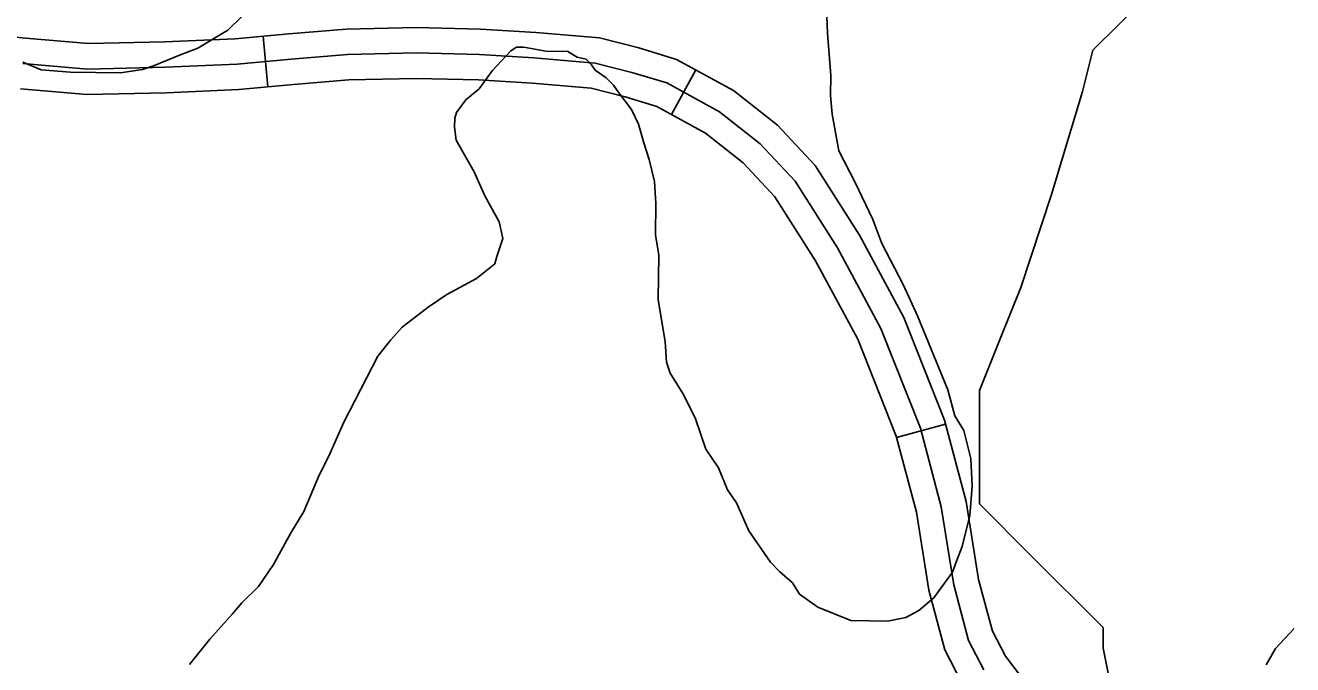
# Model space of a CAD drawing. Extents: x 3245246 to 3283090, y 806824 to 832173.
# Drawn here: x 3270682 to 3271429, y 827785 to 828162 of the extents above; entities that cross this region are included whole.
import ezdxf

# ---------------------------------------------------------------- set-up
doc = ezdxf.new("R2010")
doc.units = 0
for name, color, linetype in [('V-ROAD-CNTR', 7, 'Continuous'), ('V-SITE-VEGE', 7, 'Continuous'), ('V-TOPO-SHOR', 7, 'Continuous')]:
    doc.layers.add(name, color=color, linetype=linetype)

msp = doc.modelspace()

# ---------------------------------------------------------------- linework, layer by layer
at = {"layer": 'V-ROAD-CNTR'}
for p, q in [((3270821.66, 828155.41), (3270824.45, 828125.54)), ((3271076.83, 828135.5), (3271062.49, 828109.15)), ((3271224.01, 827926.63), (3271195.02, 827918.91))]:
    msp.add_line(p, q, dxfattribs=at)
for points in [[(3270641.8, 828158.29), (3270681.55, 828154.18), (3270718.72, 828150.98), (3270763.7, 828152.02), (3270805.29, 828153.88), (3270836.89, 828156.83), (3270870.57, 828159.57), (3270911.92, 828160.47), (3270949.84, 828159.59), (3270982.44, 828157.56), (3271020, 828154.36), (3271043.08, 828148.45), (3271065.4, 828141.72), (3271099.04, 828123.42), (3271124.98, 828102.92), (3271147.17, 828079.06), (3271173.23, 828038.16), (3271199.41, 827989.48), (3271223.35, 827929.09), (3271236.13, 827881.12), (3271243.43, 827835.17), (3271251.59, 827804.61), (3271259.22, 827789.9), (3271284.53, 827756.81)], [(3271246.51, 827781.83), (3271237.52, 827799.15), (3271228.74, 827832.05), (3271221.44, 827878.01), (3271209.09, 827924.38), (3271185.79, 827983.15), (3271160.28, 828030.56), (3271135.25, 828069.84), (3271114.77, 828091.86), (3271090.74, 828110.86), (3271059.58, 828127.81), (3271039.05, 828134), (3271017.49, 828139.52), (3270981.34, 828142.6), (3270949.2, 828144.6), (3270911.91, 828145.47), (3270871.34, 828144.58), (3270838.19, 828141.89), (3270806.32, 828138.91), (3270764.2, 828137.03), (3270718.25, 828135.97), (3270680.13, 828139.24)], [(3270678.72, 828124.31), (3270717.77, 828120.95), (3270764.71, 828122.04), (3270807.36, 828123.95), (3270839.5, 828126.94), (3270872.11, 828129.6), (3270911.9, 828130.46), (3270948.56, 828129.61), (3270980.24, 828127.64), (3271014.97, 828124.68), (3271035.02, 828119.55), (3271053.77, 828113.89), (3271082.45, 828098.29), (3271104.57, 828080.81), (3271123.34, 828060.63), (3271147.33, 828022.97), (3271172.17, 827976.81), (3271194.82, 827919.67), (3271206.74, 827874.89), (3271214.05, 827828.93), (3271223.45, 827793.7), (3271233.8, 827773.76)]]:
    msp.add_lwpolyline(points, dxfattribs=at)
at = {"layer": 'V-SITE-VEGE'}
for p, q in [((3270800.8, 828158.91), (3270817.29, 828174.95)), ((3271153.64, 828176.77), (3271154.45, 828157.23)), ((3270783.29, 828148.3), (3270800.8, 828158.91)), ((3271154.45, 828157.23), (3271156.27, 828132.25)), ((3270757.11, 828137.82), (3270772.38, 828144.12)), ((3270772.38, 828144.12), (3270783.29, 828148.3)), ((3270967.7, 828146.82), (3270956.69, 828135.04)), ((3270970.99, 828148.94), (3270967.7, 828146.82)), ((3270975.33, 828148.88), (3270970.99, 828148.94)), ((3270988.31, 828146.53), (3270975.33, 828148.88)), ((3271001.33, 828146.35), (3270988.31, 828146.53)), ((3271006.71, 828143.02), (3271001.33, 828146.35)), ((3271012.11, 828141.86), (3271006.71, 828143.02)), ((3271015.32, 828138.56), (3271012.11, 828141.86)), ((3270680.11, 828139.98), (3270690.9, 828135.49)), ((3270690.9, 828135.49), (3270708.23, 828134.16)), ((3270708.23, 828134.16), (3270737.52, 828133.75)), ((3270737.52, 828133.75), (3270750.57, 828135.74)), ((3270750.57, 828135.74), (3270757.11, 828137.82)), ((3270956.69, 828135.04), (3270948.95, 828124.29)), ((3271017.45, 828135.27), (3271015.32, 828138.56)), ((3271023.89, 828130.84), (3271017.45, 828135.27)), ((3271028.17, 828126.45), (3271023.89, 828130.84)), ((3271156.27, 828132.25), (3271156.1, 828120.32)), ((3270948.95, 828124.29), (3270941.26, 828117.89)), ((3271031.37, 828122.06), (3271028.17, 828126.45)), ((3271038.82, 828112.19), (3271031.37, 828122.06)), ((3271156.1, 828120.32), (3271157.04, 828109.46)), ((3270941.26, 828117.89), (3270935.73, 828110.38)), ((3271043.04, 828103.45), (3271038.82, 828112.19)), ((3270934.6, 828107.14), (3270934.53, 828101.71)), ((3270935.73, 828110.38), (3270934.6, 828107.14)), ((3271157.04, 828109.46), (3271161.08, 828087.71)), ((3270934.53, 828101.71), (3270935.51, 828094.1)), ((3271046.14, 828092.56), (3271043.04, 828103.45)), ((3270935.51, 828094.1), (3270946.09, 828075.51)), ((3271049.26, 828082.76), (3271046.14, 828092.56)), ((3271052.33, 828069.69), (3271049.26, 828082.76)), ((3271161.08, 828087.71), (3271170.58, 828069.13)), ((3270946.09, 828075.51), (3270952.41, 828061.32)), ((3271053.23, 828056.66), (3271052.33, 828069.69)), ((3271170.58, 828069.13), (3271181.12, 828047.28)), ((3270952.41, 828061.32), (3270960.87, 828046.02)), ((3271052.98, 828038.22), (3271053.23, 828056.66)), ((3270960.87, 828046.02), (3270962.91, 828036.22)), ((3271181.12, 828047.28), (3271186.35, 828033.1)), ((3271054.98, 828026.26), (3271052.98, 828038.22)), ((3270962.91, 828036.22), (3270959.5, 828025.42)), ((3271186.35, 828033.1), (3271199.03, 828009.06)), ((3270959.5, 828025.42), (3270958.35, 828021.1)), ((3271054.62, 828000.23), (3271054.98, 828026.26)), ((3270958.35, 828021.1), (3270947.39, 828012.57)), ((3270947.39, 828012.57), (3270929.89, 828003.05)), ((3271199.03, 828009.06), (3271207.45, 827990.5)), ((3270929.89, 828003.05), (3270918.94, 827995.61)), ((3271058.61, 827975.22), (3271054.62, 828000.23)), ((3270918.94, 827995.61), (3270903.59, 827983.89)), ((3271207.45, 827990.5), (3271225.29, 827946.85)), ((3270903.59, 827983.89), (3270896.98, 827976.39)), ((3270896.98, 827976.39), (3270889.25, 827966.73)), ((3271059.53, 827963.27), (3271058.61, 827975.22)), ((3270889.25, 827966.73), (3270869.18, 827927.96)), ((3271061.6, 827956.73), (3271059.53, 827963.27)), ((3271069.03, 827944.7), (3271061.6, 827956.73)), ((3271076.43, 827930.49), (3271069.03, 827944.7)), ((3271225.29, 827946.85), (3271229.41, 827931.61)), ((3270869.18, 827927.96), (3270860.21, 827907.47)), ((3271082.68, 827911.96), (3271076.43, 827930.49)), ((3271229.41, 827931.61), (3271234.72, 827922.86)), ((3271234.72, 827922.86), (3271238.83, 827906.53)), ((3271090.12, 827901.01), (3271082.68, 827911.96)), ((3270860.21, 827907.47), (3270854.64, 827896.7)), ((3271238.83, 827906.53), (3271239.69, 827890.24)), ((3270854.64, 827896.7), (3270845.66, 827875.12)), ((3271095.36, 827887.91), (3271090.12, 827901.01)), ((3271100.68, 827880.25), (3271095.36, 827887.91)), ((3271239.69, 827890.24), (3271238.36, 827872.9)), ((3271108.05, 827863.87), (3271100.68, 827880.25)), ((3270845.66, 827875.12), (3270837.88, 827862.21)), ((3271238.36, 827872.9), (3271233.77, 827854.52)), ((3270837.88, 827862.21), (3270827.86, 827843.91)), ((3271120.8, 827845.25), (3271108.05, 827863.87)), ((3271233.77, 827854.52), (3271230.39, 827845.89)), ((3270827.86, 827843.91), (3270819, 827831.02)), ((3271126.15, 827839.75), (3271120.8, 827845.25)), ((3271230.39, 827845.89), (3271228.13, 827839.41)), ((3271133.65, 827833.13), (3271126.15, 827839.75)), ((3271228.13, 827839.41), (3271217.07, 827824.38)), ((3270819, 827831.02), (3270809.11, 827821.39)), ((3271137.9, 827826.57), (3271133.65, 827833.13)), ((3270809.11, 827821.39), (3270803.59, 827814.96)), ((3271148.64, 827818.82), (3271137.9, 827826.57)), ((3271217.07, 827824.38), (3271208.29, 827816.91)), ((3270803.59, 827814.96), (3270790.36, 827799.95)), ((3271168.06, 827810.96), (3271148.64, 827818.82)), ((3271208.29, 827816.91), (3271200.64, 827812.67)), ((3271189.76, 827810.66), (3271168.06, 827810.96)), ((3271200.64, 827812.67), (3271189.76, 827810.66)), ((3271418.44, 827794.45), (3271429.46, 827806.23)), ((3270790.36, 827799.95), (3270778.22, 827784.94)), ((3271412.89, 827784.76), (3271418.44, 827794.45))]:
    msp.add_line(p, q, dxfattribs=at)
at = {"layer": 'V-TOPO-SHOR'}
msp.add_lwpolyline([(3271140.23, 827561.4), (3271243.94, 827581.95), (3271280.4, 827600.18), (3271292.55, 827648.79), (3271304.7, 827679.17), (3271322.93, 827727.79), (3271322.93, 827764.24), (3271316.86, 827794.63), (3271316.86, 827806.78), (3271274.32, 827849.32), (3271243.94, 827879.7), (3271243.94, 827946.54), (3271256.09, 827976.92), (3271268.25, 828007.31), (3271286.47, 828061.99), (3271304.7, 828122.76), (3271310.78, 828147.07), (3271341.16, 828177.45), (3271389.78, 828213.91), (3271438.39, 828280.75), (3271535.61, 828274.67), (3271551.91, 828279.56)], dxfattribs=at)

doc.saveas('drawing.dxf')
